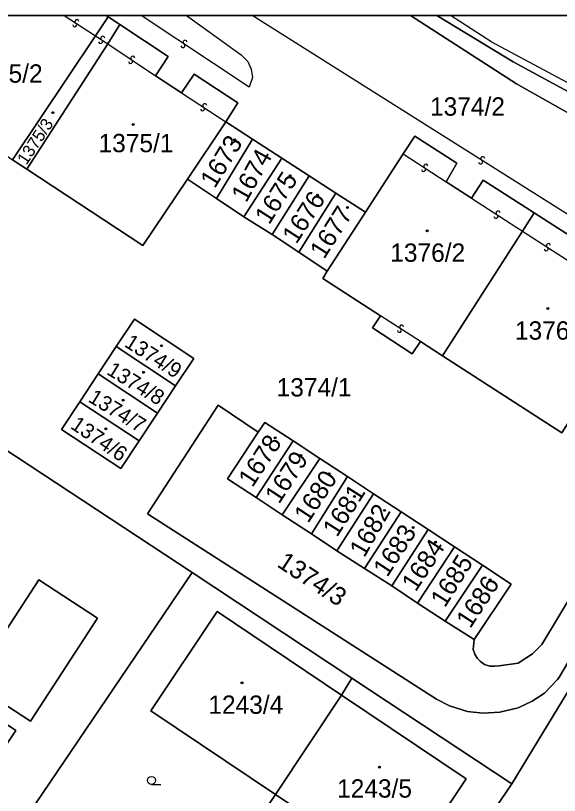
# Model space of a CAD drawing. Extents: x -600309 to -598967, y -1161267 to -1160292.
# Drawn here: x -600216.2 to -600165.7, y -1160364.7 to -1160292.3 of the extents above; entities that cross this region are included whole.
import ezdxf

# ---------------------------------------------------------------- set-up
doc = ezdxf.new("R2010")
doc.units = 0
for name, color, linetype in [('Level 1', 7, 'Continuous'), ('Level 13', 7, 'Continuous'), ('Level 3', 7, 'Continuous'), ('Level 4', 7, 'Continuous'), ('Level 5', 7, 'Continuous'), ('Level 60', 7, 'Continuous'), ('Vrstva 60', 7, 'Continuous'), ('Vrstva 63', 7, 'Continuous')]:
    doc.layers.add(name, color=color, linetype=linetype)

msp = doc.modelspace()

# ---------------------------------------------------------------- linework, layer by layer
at = {"layer": 'Level 1'}
for p, q in [((-600207.56, -1160292.47), (-600207.745, -1160292.347)), ((-600207.48, -1160292.347), (-600207.56, -1160292.47))]:
    msp.add_line(p, q, dxfattribs=at)
for points in [[(-600179.49, -1160292.347), (-600169.65, -1160298.68), (-600154.69, -1160307.11), (-600145.11, -1160311.33)], [(-600145.25, -1160309.1), (-600158.61, -1160302.78), (-600169.96, -1160296.65), (-600177.064, -1160292.347)], [(-600207.56, -1160292.47), (-600208.74, -1160294.23)], [(-600206.49, -1160293.18), (-600207.56, -1160292.47)], [(-600207.6, -1160294.96), (-600206.49, -1160293.18)], [(-600203.17, -1160297.92), (-600201.99, -1160296.14), (-600206.49, -1160293.18)], [(-600208.74, -1160294.23), (-600216.43, -1160305.71)], [(-600215.1, -1160306.58), (-600207.6, -1160294.96)], [(-600200.76, -1160299.5), (-600203.17, -1160297.92)], [(-600196.63, -1160302.2), (-600195.52, -1160300.45), (-600199.59, -1160297.78), (-600200.76, -1160299.5)], [(-600196.63, -1160302.2), (-600200.2, -1160307.53)], [(-600194.15, -1160303.82), (-600196.63, -1160302.2)], [(-600194.15, -1160303.82), (-600197.5, -1160309.3)], [(-600191.45, -1160305.56), (-600194.15, -1160303.82)], [(-600176.18, -1160307.76), (-600175.19, -1160306.04), (-600179.11, -1160303.52), (-600180.17, -1160305.16)], [(-600180.17, -1160305.16), (-600183.68, -1160310.59)], [(-600216.43, -1160305.71), (-600215.1, -1160306.58)], [(-600191.45, -1160305.56), (-600194.96, -1160311.01)], [(-600188.9, -1160307.2), (-600191.45, -1160305.56)], [(-600215.1, -1160306.58), (-600204.35, -1160313.66), (-600200.2, -1160307.53)], [(-600200.2, -1160307.53), (-600197.5, -1160309.3)], [(-600188.9, -1160307.2), (-600192.35, -1160312.64)], [(-600186.43, -1160308.8), (-600188.9, -1160307.2)], [(-600168.02, -1160310.64), (-600172.76, -1160307.6), (-600173.83, -1160309.28)], [(-600173.83, -1160309.28), (-600176.18, -1160307.76)], [(-600186.43, -1160308.8), (-600189.87, -1160314.29)], [(-600183.68, -1160310.59), (-600186.43, -1160308.8)], [(-600197.5, -1160309.3), (-600194.96, -1160311.01)], [(-600194.96, -1160311.01), (-600192.35, -1160312.64)], [(-600183.68, -1160310.59), (-600187.23, -1160316.06)], [(-600169.11, -1160312.33), (-600168.02, -1160310.64)], [(-600164.49, -1160315.32), (-600163.35, -1160313.64), (-600168.02, -1160310.64)], [(-600192.35, -1160312.64), (-600189.87, -1160314.29)], [(-600176.53, -1160323.89), (-600169.11, -1160312.33)], [(-600189.87, -1160314.29), (-600187.23, -1160316.06)], [(-600187.23, -1160316.06), (-600187.65, -1160316.72), (-600182.28, -1160320.18)], [(-600206.81, -1160323.05), (-600205.13, -1160320.51), (-600199.61, -1160324.14), (-600201.31, -1160326.69)], [(-600182.28, -1160320.18), (-600183.03, -1160321.31), (-600179.34, -1160323.72), (-600178.57, -1160322.58)], [(-600178.57, -1160322.58), (-600176.53, -1160323.89)], [(-600208.49, -1160325.58), (-600206.81, -1160323.05)], [(-600206.81, -1160323.05), (-600201.31, -1160326.69)], [(-600176.53, -1160323.89), (-600165.46, -1160331.05), (-600164.7, -1160329.86)], [(-600208.49, -1160325.58), (-600210.2, -1160328.18)], [(-600202.98, -1160329.23), (-600208.49, -1160325.58)], [(-600193.63, -1160330.97), (-600197.36, -1160328.48), (-600203.91, -1160338.56), (-600177.08, -1160355.73), (-600175.89, -1160356.36), (-600174.21, -1160356.88), (-600172.77, -1160357.05), (-600171.21, -1160356.96), (-600169.52, -1160356.53), (-600168.2, -1160355.91), (-600167.05, -1160355.17), (-600165.84, -1160353.91), (-600165.72, -1160353.77), (-600148.9, -1160325.34)], [(-600201.31, -1160326.69), (-600202.98, -1160329.23)], [(-600204.67, -1160331.78), (-600206.39, -1160334.36), (-600211.89, -1160330.72), (-600210.2, -1160328.18)], [(-600210.2, -1160328.18), (-600204.67, -1160331.78)], [(-600202.98, -1160329.23), (-600204.67, -1160331.78)], [(-600221.27, -1160329.87), (-600199.77, -1160343.98)], [(-600190.4, -1160331.79), (-600193.02, -1160330.07), (-600193.63, -1160330.97)], [(-600193.63, -1160330.97), (-600196.5, -1160335.31), (-600193.83, -1160337.04)], [(-600190.4, -1160331.79), (-600193.83, -1160337.04)], [(-600187.92, -1160333.42), (-600190.4, -1160331.79)], [(-600187.92, -1160333.42), (-600191.4, -1160338.66)], [(-600185.36, -1160335.1), (-600187.92, -1160333.42)], [(-600185.36, -1160335.1), (-600188.68, -1160340.41)], [(-600182.92, -1160336.7), (-600185.36, -1160335.1)], [(-600193.83, -1160337.04), (-600191.4, -1160338.66)], [(-600182.92, -1160336.7), (-600186.33, -1160341.98)], [(-600180.35, -1160338.38), (-600182.92, -1160336.7)], [(-600191.4, -1160338.66), (-600188.68, -1160340.41)], [(-600180.35, -1160338.38), (-600183.78, -1160343.62)], [(-600177.85, -1160340.02), (-600180.35, -1160338.38)], [(-600177.85, -1160340.02), (-600181.24, -1160345.23)], [(-600175.42, -1160341.62), (-600177.85, -1160340.02)], [(-600188.68, -1160340.41), (-600186.33, -1160341.98)], [(-600161.2, -1160340.56), (-600167.31, -1160350.66), (-600168.18, -1160351.55), (-600169.49, -1160352.4), (-600171.28, -1160352.65), (-600171.66, -1160352.69), (-600172.13, -1160352.67), (-600172.62, -1160352.52), (-600173.01, -1160352.25), (-600173.3, -1160351.95), (-600173.54, -1160351.58), (-600173.69, -1160351.12), (-600173.59, -1160350.22)], [(-600175.42, -1160341.62), (-600178.86, -1160346.83)], [(-600172.82, -1160343.32), (-600175.42, -1160341.62)], [(-600186.33, -1160341.98), (-600183.78, -1160343.62)], [(-600183.78, -1160343.62), (-600181.24, -1160345.23)], [(-600172.82, -1160343.32), (-600176.28, -1160348.5)], [(-600173.59, -1160350.22), (-600170.16, -1160345.07), (-600172.82, -1160343.32)], [(-600220.24, -1160374.15), (-600199.77, -1160343.98)], [(-600199.77, -1160343.98), (-600184.93, -1160353.79)], [(-600214.78, -1160357.78), (-600208.56, -1160348.24), (-600214.01, -1160344.68), (-600220.76, -1160355.06), (-600223.56, -1160353.24), (-600223.79, -1160353.59), (-600226.82, -1160351.62), (-600226.94, -1160351.8), (-600229.71, -1160349.95), (-600232.74, -1160354.59), (-600230.04, -1160356.36), (-600232.65, -1160360.4), (-600221.98, -1160367.38), (-600216.14, -1160358.66), (-600219.03, -1160356.71), (-600218.26, -1160355.51), (-600214.78, -1160357.78)], [(-600181.24, -1160345.23), (-600178.86, -1160346.83)], [(-600178.86, -1160346.83), (-600176.28, -1160348.5)], [(-600185.89, -1160355.37), (-600197.45, -1160347.61), (-600203.6, -1160356.82), (-600192.04, -1160364.57)], [(-600176.28, -1160348.5), (-600173.59, -1160350.22)], [(-600185.89, -1160355.37), (-600184.93, -1160353.79)], [(-600184.93, -1160353.79), (-600170.09, -1160363.59)], [(-600170.09, -1160363.59), (-600163.92, -1160353.41)], [(-600192.04, -1160364.57), (-600185.89, -1160355.37)], [(-600192.04, -1160364.57), (-600180.49, -1160372.35), (-600174.33, -1160363.14), (-600185.89, -1160355.37)], [(-600177.18, -1160374.01), (-600170.09, -1160363.59)], [(-600205.39, -1160384.4), (-600199.44, -1160375.52), (-600192.04, -1160364.57)]]:
    msp.add_lwpolyline(points, dxfattribs=at)
at = {"layer": 'Level 13'}
for centre, start, end in [((-600210.67, -1160293.204), 184.344, 56.934), ((-600210.469, -1160292.896), 4.55846, 236.65645), ((-600208.27, -1160294.755), 184.52478, 57.11478), ((-600208.069, -1160294.446), 4.73923, 236.83723), ((-600200.623, -1160295.133), 183.89062, 55.98861), ((-600200.418, -1160294.827), 3.67616, 236.26616), ((-600205.483, -1160296.593), 183.40856, 55.99856), ((-600205.276, -1160296.288), 3.62301, 235.72101), ((-600198.801, -1160301.004), 183.98351, 56.57351), ((-600198.598, -1160300.697), 4.19796, 236.29596), ((-600172.791, -1160305.615), 4.93918, 237.52918), ((-600178.078, -1160306.306), 4.2833, 236.38129), ((-600172.99, -1160305.925), 185.15363, 57.25163), ((-600178.281, -1160306.614), 184.06884, 56.65884), ((-600171.368, -1160310.656), 4.50274, 236.60073), ((-600171.571, -1160310.964), 184.28828, 56.87828), ((-600166.901, -1160313.984), 184.24789, 56.83789), ((-600166.698, -1160313.676), 4.46235, 236.56034), ((-600180.329, -1160321.226), 4.25944, 236.84944), ((-600180.532, -1160321.534), 184.47389, 56.57189)]:
    msp.add_arc(centre, 0.184, start, end, dxfattribs=at)
at = {"layer": 'Level 3'}
for p, q in [((-600211.66, -1160292.347), (-600208.74, -1160294.23)), ((-600149.81, -1160320.32), (-600194.197, -1160292.347))]:
    msp.add_line(p, q, dxfattribs=at)
for points in [[(-600200.279, -1160292.347), (-600197.33, -1160294.48), (-600195.23, -1160295.98), (-600194.61, -1160296.59), (-600194.29, -1160297.33), (-600194.18, -1160298.1), (-600194.47, -1160298.98), (-600204.498, -1160292.347)], [(-600145.25, -1160309.1), (-600171.94, -1160294.81), (-600175.792, -1160292.347)], [(-600208.74, -1160294.23), (-600207.6, -1160294.96)], [(-600207.6, -1160294.96), (-600203.17, -1160297.92)], [(-600200.76, -1160299.5), (-600196.63, -1160302.2)], [(-600180.17, -1160305.16), (-600176.18, -1160307.76)], [(-600173.83, -1160309.28), (-600169.11, -1160312.33)], [(-600169.11, -1160312.33), (-600164.49, -1160315.32)], [(-600178.57, -1160322.58), (-600182.28, -1160320.18)]]:
    msp.add_lwpolyline(points, dxfattribs=at)
at = {"layer": 'Level 5'}
msp.add_line((-600203.54, -1160363.65), (-600202.665, -1160363.65), dxfattribs=at)
for centre, radius in [((-600212.69, -1160301.35), 0.09), ((-600212.69, -1160301.35), 0.0521), ((-600205.23, -1160302.45), 0.09), ((-600205.23, -1160302.45), 0.0521), ((-600195.82, -1160303.86), 0.09), ((-600195.82, -1160303.86), 0.0521), ((-600190.68, -1160307.19), 0.09), ((-600190.68, -1160307.19), 0.0521), ((-600188.14, -1160309.01), 0.09), ((-600188.14, -1160309.01), 0.0521), ((-600185.36, -1160310.15), 0.09), ((-600185.36, -1160310.15), 0.0521), ((-600177.96, -1160312.31), 0.09), ((-600177.96, -1160312.31), 0.0521), ((-600166.75, -1160319.52), 0.09), ((-600166.75, -1160319.52), 0.0521), ((-600202.61, -1160322.96), 0.09), ((-600202.61, -1160322.96), 0.0521), ((-600204.27, -1160325.43), 0.09), ((-600204.27, -1160325.43), 0.0521), ((-600206.18, -1160328.02), 0.09), ((-600206.18, -1160328.02), 0.0521), ((-600207.79, -1160330.66), 0.09), ((-600207.79, -1160330.66), 0.0521), ((-600192.05, -1160331.51), 0.09), ((-600192.05, -1160331.51), 0.0521), ((-600189.69, -1160333.13), 0.09), ((-600189.69, -1160333.13), 0.0521), ((-600187.06, -1160334.83), 0.09), ((-600187.06, -1160334.83), 0.0521), ((-600184.7, -1160336.94), 0.09), ((-600184.7, -1160336.94), 0.0521), ((-600181.9, -1160338.23), 0.09), ((-600181.9, -1160338.23), 0.0521), ((-600179.26, -1160339.83), 0.09), ((-600179.26, -1160339.83), 0.0521), ((-600177.18, -1160341.19), 0.09), ((-600177.18, -1160341.19), 0.0521), ((-600172.12, -1160344.68), 0.09), ((-600172.12, -1160344.68), 0.0521), ((-600195.14, -1160354.22), 0.09), ((-600195.14, -1160354.22), 0.0521), ((-600182.39, -1160362.04), 0.09), ((-600182.39, -1160362.04), 0.0521), ((-600203.54, -1160363.275), 0.375)]:
    msp.add_circle(centre, radius, dxfattribs=at)
at = {"layer": 'Level 60'}
for points in [[(-600215.1, -1160306.58), (-600216.43, -1160305.71), (-600208.74, -1160294.23), (-600207.56, -1160292.47), (-600206.49, -1160293.18), (-600207.6, -1160294.96)], [(-600204.35, -1160313.66), (-600215.1, -1160306.58), (-600207.6, -1160294.96), (-600206.49, -1160293.18), (-600201.99, -1160296.14), (-600203.17, -1160297.92), (-600200.76, -1160299.5), (-600199.59, -1160297.78), (-600195.52, -1160300.45), (-600196.63, -1160302.2), (-600200.2, -1160307.53)], [(-600197.5, -1160309.3), (-600200.2, -1160307.53), (-600196.63, -1160302.2), (-600194.15, -1160303.82)], [(-600194.96, -1160311.01), (-600197.5, -1160309.3), (-600194.15, -1160303.82), (-600191.45, -1160305.56)], [(-600187.65, -1160316.72), (-600187.23, -1160316.06), (-600183.68, -1160310.59), (-600180.17, -1160305.16), (-600179.11, -1160303.52), (-600175.19, -1160306.04), (-600176.18, -1160307.76), (-600173.83, -1160309.28), (-600172.76, -1160307.6), (-600168.02, -1160310.64), (-600169.11, -1160312.33), (-600176.53, -1160323.89), (-600178.57, -1160322.58), (-600179.34, -1160323.72), (-600183.03, -1160321.31), (-600182.28, -1160320.18)], [(-600192.35, -1160312.64), (-600194.96, -1160311.01), (-600191.45, -1160305.56), (-600188.9, -1160307.2)], [(-600189.87, -1160314.29), (-600192.35, -1160312.64), (-600188.9, -1160307.2), (-600186.43, -1160308.8)], [(-600187.23, -1160316.06), (-600189.87, -1160314.29), (-600186.43, -1160308.8), (-600183.68, -1160310.59)], [(-600165.46, -1160331.05), (-600176.53, -1160323.89), (-600169.11, -1160312.33), (-600168.02, -1160310.64), (-600163.35, -1160313.64), (-600164.49, -1160315.32), (-600162.04, -1160316.87), (-600160.87, -1160315.23), (-600150.67, -1160321.77), (-600151.75, -1160323.52), (-600153.95, -1160327.32), (-600154.73, -1160328.14), (-600155.77, -1160328.83), (-600156.85, -1160329.21), (-600158.09, -1160329.34), (-600159.33, -1160329.18), (-600160.39, -1160328.76), (-600162.88, -1160327.15), (-600164.7, -1160329.86)], [(-600199.61, -1160324.14), (-600205.13, -1160320.51), (-600206.81, -1160323.05), (-600208.49, -1160325.58), (-600210.2, -1160328.18), (-600211.89, -1160330.72), (-600206.39, -1160334.36), (-600204.67, -1160331.78), (-600202.98, -1160329.23), (-600201.31, -1160326.69)], [(-600205.13, -1160320.51), (-600199.61, -1160324.14), (-600201.31, -1160326.69), (-600206.81, -1160323.05)], [(-600201.31, -1160326.69), (-600202.98, -1160329.23), (-600208.49, -1160325.58), (-600206.81, -1160323.05)], [(-600202.98, -1160329.23), (-600204.67, -1160331.78), (-600210.2, -1160328.18), (-600208.49, -1160325.58)], [(-600204.67, -1160331.78), (-600206.39, -1160334.36), (-600211.89, -1160330.72), (-600210.2, -1160328.18)], [(-600243.16, -1160407.61), (-600244.73, -1160406.23), (-600247.25, -1160404.22), (-600250.43, -1160401.59), (-600259.8, -1160394.03), (-600260.37, -1160393.54), (-600263.15, -1160391.32), (-600262.97, -1160391.13), (-600221.27, -1160329.87), (-600199.77, -1160343.98), (-600220.24, -1160374.15), (-600223.07, -1160378.32), (-600242.98, -1160407.4)], [(-600193.02, -1160330.07), (-600190.4, -1160331.79), (-600193.83, -1160337.04), (-600196.5, -1160335.31), (-600193.63, -1160330.97)], [(-600190.4, -1160331.79), (-600187.92, -1160333.42), (-600191.4, -1160338.66), (-600193.83, -1160337.04)], [(-600187.92, -1160333.42), (-600185.36, -1160335.1), (-600188.68, -1160340.41), (-600191.4, -1160338.66)], [(-600185.36, -1160335.1), (-600182.92, -1160336.7), (-600186.33, -1160341.98), (-600188.68, -1160340.41)], [(-600182.92, -1160336.7), (-600180.35, -1160338.38), (-600183.78, -1160343.62), (-600186.33, -1160341.98)], [(-600180.35, -1160338.38), (-600177.85, -1160340.02), (-600181.24, -1160345.23), (-600183.78, -1160343.62)], [(-600177.85, -1160340.02), (-600175.42, -1160341.62), (-600178.86, -1160346.83), (-600181.24, -1160345.23)], [(-600175.42, -1160341.62), (-600172.82, -1160343.32), (-600176.28, -1160348.5), (-600178.86, -1160346.83)], [(-600170.16, -1160345.07), (-600173.59, -1160350.22), (-600176.28, -1160348.5), (-600172.82, -1160343.32)], [(-600220.24, -1160374.15), (-600199.77, -1160343.98), (-600184.93, -1160353.79), (-600185.89, -1160355.37), (-600197.45, -1160347.61), (-600203.6, -1160356.82), (-600192.04, -1160364.57), (-600199.44, -1160375.52), (-600205.39, -1160384.4)], [(-600154.74, -1160384.57), (-600161.35, -1160381.39), (-600177.18, -1160374.01), (-600170.09, -1160363.59), (-600163.92, -1160353.41), (-600160.44, -1160355.51), (-600156.74, -1160349.46), (-600160.25, -1160347.33), (-600158.5, -1160344.44), (-600155.37, -1160346.02), (-600154.53, -1160349.05), (-600148.82, -1160350.61), (-600139.05, -1160355.58), (-600140.75, -1160358.71), (-600149.16, -1160354.14), (-600154.59, -1160363.97), (-600146.15, -1160368.53)], [(-600208.56, -1160348.24), (-600214.78, -1160357.78), (-600218.26, -1160355.51), (-600219.03, -1160356.71), (-600216.14, -1160358.66), (-600221.98, -1160367.38), (-600232.65, -1160360.4), (-600230.04, -1160356.36), (-600232.74, -1160354.59), (-600229.71, -1160349.95), (-600226.94, -1160351.8), (-600226.82, -1160351.62), (-600223.79, -1160353.59), (-600223.56, -1160353.24), (-600220.76, -1160355.06), (-600214.01, -1160344.68)], [(-600214.78, -1160357.78), (-600208.56, -1160348.24), (-600214.01, -1160344.68), (-600220.76, -1160355.06), (-600223.56, -1160353.24), (-600223.79, -1160353.59), (-600226.82, -1160351.62), (-600226.94, -1160351.8), (-600229.71, -1160349.95), (-600232.74, -1160354.59), (-600230.04, -1160356.36), (-600232.65, -1160360.4), (-600221.98, -1160367.38), (-600216.14, -1160358.66), (-600219.03, -1160356.71), (-600218.26, -1160355.51)], [(-600203.6, -1160356.82), (-600197.45, -1160347.61), (-600185.89, -1160355.37), (-600192.04, -1160364.57)], [(-600170.09, -1160363.59), (-600177.18, -1160374.01), (-600188.22, -1160390.36), (-600190.91, -1160394.34), (-600205.39, -1160384.4), (-600199.44, -1160375.52), (-600192.04, -1160364.57), (-600180.49, -1160372.35), (-600174.33, -1160363.14), (-600185.89, -1160355.37), (-600184.93, -1160353.79)], [(-600174.33, -1160363.14), (-600180.49, -1160372.35), (-600192.04, -1160364.57), (-600185.89, -1160355.37)]]:
    msp.add_lwpolyline(points, close=True, dxfattribs=at)
for points in [[(-600216.43, -1160305.71), (-600215.1, -1160306.58), (-600204.35, -1160313.66), (-600200.2, -1160307.53), (-600197.5, -1160309.3), (-600194.96, -1160311.01), (-600192.35, -1160312.64), (-600189.87, -1160314.29), (-600187.23, -1160316.06), (-600187.65, -1160316.72), (-600182.28, -1160320.18), (-600183.03, -1160321.31), (-600179.34, -1160323.72), (-600178.57, -1160322.58), (-600176.53, -1160323.89), (-600165.46, -1160331.05)], [(-600161.2, -1160340.56), (-600167.31, -1160350.66), (-600168.18, -1160351.55), (-600169.49, -1160352.4), (-600171.28, -1160352.65), (-600171.66, -1160352.69), (-600172.13, -1160352.67), (-600172.62, -1160352.52), (-600173.01, -1160352.25), (-600173.3, -1160351.95), (-600173.54, -1160351.58), (-600173.69, -1160351.12), (-600173.59, -1160350.22), (-600170.16, -1160345.07), (-600172.82, -1160343.32), (-600175.42, -1160341.62), (-600177.85, -1160340.02), (-600180.35, -1160338.38), (-600182.92, -1160336.7), (-600185.36, -1160335.1), (-600187.92, -1160333.42), (-600190.4, -1160331.79), (-600193.02, -1160330.07), (-600193.63, -1160330.97), (-600197.36, -1160328.48), (-600203.91, -1160338.56), (-600177.08, -1160355.73), (-600175.89, -1160356.36), (-600174.21, -1160356.88), (-600172.77, -1160357.05), (-600171.21, -1160356.96), (-600169.52, -1160356.53), (-600168.2, -1160355.91), (-600167.05, -1160355.17), (-600165.84, -1160353.91), (-600165.72, -1160353.77), (-600148.9, -1160325.34)], [(-600148.9, -1160325.34), (-600165.72, -1160353.77), (-600165.84, -1160353.91), (-600167.05, -1160355.17), (-600168.2, -1160355.91), (-600169.52, -1160356.53), (-600171.21, -1160356.96), (-600172.77, -1160357.05), (-600174.21, -1160356.88), (-600175.89, -1160356.36), (-600177.08, -1160355.73), (-600203.91, -1160338.56), (-600197.36, -1160328.48), (-600193.63, -1160330.97), (-600196.5, -1160335.31), (-600193.83, -1160337.04), (-600191.4, -1160338.66), (-600188.68, -1160340.41), (-600186.33, -1160341.98), (-600183.78, -1160343.62), (-600181.24, -1160345.23), (-600178.86, -1160346.83), (-600176.28, -1160348.5), (-600173.59, -1160350.22), (-600173.69, -1160351.12), (-600173.54, -1160351.58), (-600173.3, -1160351.95), (-600173.01, -1160352.25), (-600172.62, -1160352.52), (-600172.13, -1160352.67), (-600171.66, -1160352.69), (-600171.28, -1160352.65), (-600169.49, -1160352.4), (-600168.18, -1160351.55), (-600167.31, -1160350.66), (-600161.2, -1160340.56)], [(-600163.92, -1160353.41), (-600170.09, -1160363.59), (-600184.93, -1160353.79), (-600199.77, -1160343.98), (-600221.27, -1160329.87)]]:
    msp.add_lwpolyline(points, dxfattribs=at)
at = {"layer": 'Vrstva 60'}
for points in [[(-600207.745, -1160292.347), (-600221.804, -1160292.347), (-600226.37, -1160299.17), (-600221.08, -1160302.65), (-600221.79, -1160303.73), (-600218.63, -1160305.86), (-600217.85, -1160304.77), (-600216.43, -1160305.71), (-600208.74, -1160294.23), (-600207.56, -1160292.47)], [(-600207.48, -1160292.347), (-600207.745, -1160292.347), (-600207.56, -1160292.47)], [(-600177.064, -1160292.347), (-600179.49, -1160292.347), (-600169.65, -1160298.68), (-600154.69, -1160307.11), (-600145.11, -1160311.33), (-600140.93, -1160313.2), (-600140.05, -1160313.4), (-600139.25, -1160311.94), (-600139.63, -1160311.75), (-600145.25, -1160309.1), (-600158.61, -1160302.78), (-600169.96, -1160296.65)]]:
    msp.add_lwpolyline(points, close=True, dxfattribs=at)
for points in [[(-600154.69, -1160307.11), (-600169.65, -1160298.68), (-600179.49, -1160292.347), (-600207.48, -1160292.347), (-600207.56, -1160292.47), (-600206.49, -1160293.18), (-600201.99, -1160296.14), (-600203.17, -1160297.92), (-600200.76, -1160299.5), (-600199.59, -1160297.78), (-600195.52, -1160300.45), (-600196.63, -1160302.2), (-600194.15, -1160303.82), (-600191.45, -1160305.56), (-600188.9, -1160307.2), (-600186.43, -1160308.8), (-600183.68, -1160310.59), (-600180.17, -1160305.16), (-600179.11, -1160303.52), (-600175.19, -1160306.04), (-600176.18, -1160307.76), (-600173.83, -1160309.28), (-600172.76, -1160307.6), (-600168.02, -1160310.64), (-600163.35, -1160313.64)], [(-600106.12, -1160312.36), (-600119.23, -1160309.93), (-600119.28, -1160308.74), (-600123.75, -1160308.06), (-600133.81, -1160303.57), (-600149.99, -1160296.59), (-600156.29, -1160293.51), (-600158.221, -1160292.347), (-600177.064, -1160292.347), (-600169.96, -1160296.65), (-600158.61, -1160302.78), (-600145.25, -1160309.1), (-600139.63, -1160311.75), (-600139.25, -1160311.94), (-600136.81, -1160313.03), (-600119.61, -1160319.37), (-600120.05, -1160320.27), (-600099.82, -1160327.19)]]:
    msp.add_lwpolyline(points, dxfattribs=at)
at = {"layer": 'Vrstva 63'}
msp.add_lwpolyline([(-600308.541, -1160292.347), (-598967.108, -1160292.347), (-598967.108, -1161267.031), (-600308.541, -1161267.031)], close=True, dxfattribs=at)

# ---------------------------------------------------------------- texts
at = {"layer": 'Level 4'}
for s, p in [('1375/2', (-600220.598, -1160298.57)), ('1374/2', (-600177.687, -1160301.63)), ('1375/1', (-600208.456, -1160305.02)), ('1376/2', (-600181.377, -1160315.18)), ('1376/1', (-600169.805, -1160322.4)), ('1374/1', (-600191.925, -1160327.67)), ('1243/4', (-600198.262, -1160357.1)), ('1243/5', (-600186.314, -1160364.87))]:
    msp.add_text(s, height=1.7, dxfattribs=at).set_placement(p)
for s, height, rotation, p in [('1375/3', 1.14, 56.7, (-600215.147, -1160306.265)), ('1673', 1.7, 58.5, (-600197.67, -1160308.452)), ('1674', 1.7, 60.8508, (-600194.749, -1160309.768)), ('1675', 1.7, 57.6, (-600192.618, -1160311.815)), ('1676', 1.7, 57.11922, (-600190.09, -1160313.611)), ('1677', 1.7, 57.6, (-600187.517, -1160315.01)), ('1374/9', 1.4, 327.6, (-600206.15, -1160322.98)), ('1374/8', 1.4, 328.5, (-600207.79, -1160325.55)), ('1374/7', 1.4, 328.5, (-600209.51, -1160328.09)), ('1374/6', 1.4, 325.8, (-600211.15, -1160330.56)), ('1678', 1.7, 56.7, (-600194.172, -1160336.178)), ('1679', 1.7, 56.7, (-600191.702, -1160337.713)), ('1680', 1.7, 56.7, (-600188.998, -1160339.492)), ('1681', 1.7, 57.6, (-600186.323, -1160340.791)), ('1682', 1.7, 60.37083, (-600183.785, -1160342.688)), ('1683', 1.7, 56.7, (-600181.657, -1160344.497)), ('1684', 1.7, 56.7, (-600179.015, -1160345.853)), ('1374/3', 1.7, 326.7, (-600191.982, -1160343.387)), ('1685', 1.7, 57.94506, (-600176.309, -1160347.332)), ('1686', 1.7, 56.7, (-600173.955, -1160349.263))]:
    msp.add_text(s, height=height, rotation=rotation, dxfattribs=at).set_placement(p)

doc.saveas('drawing.dxf')
